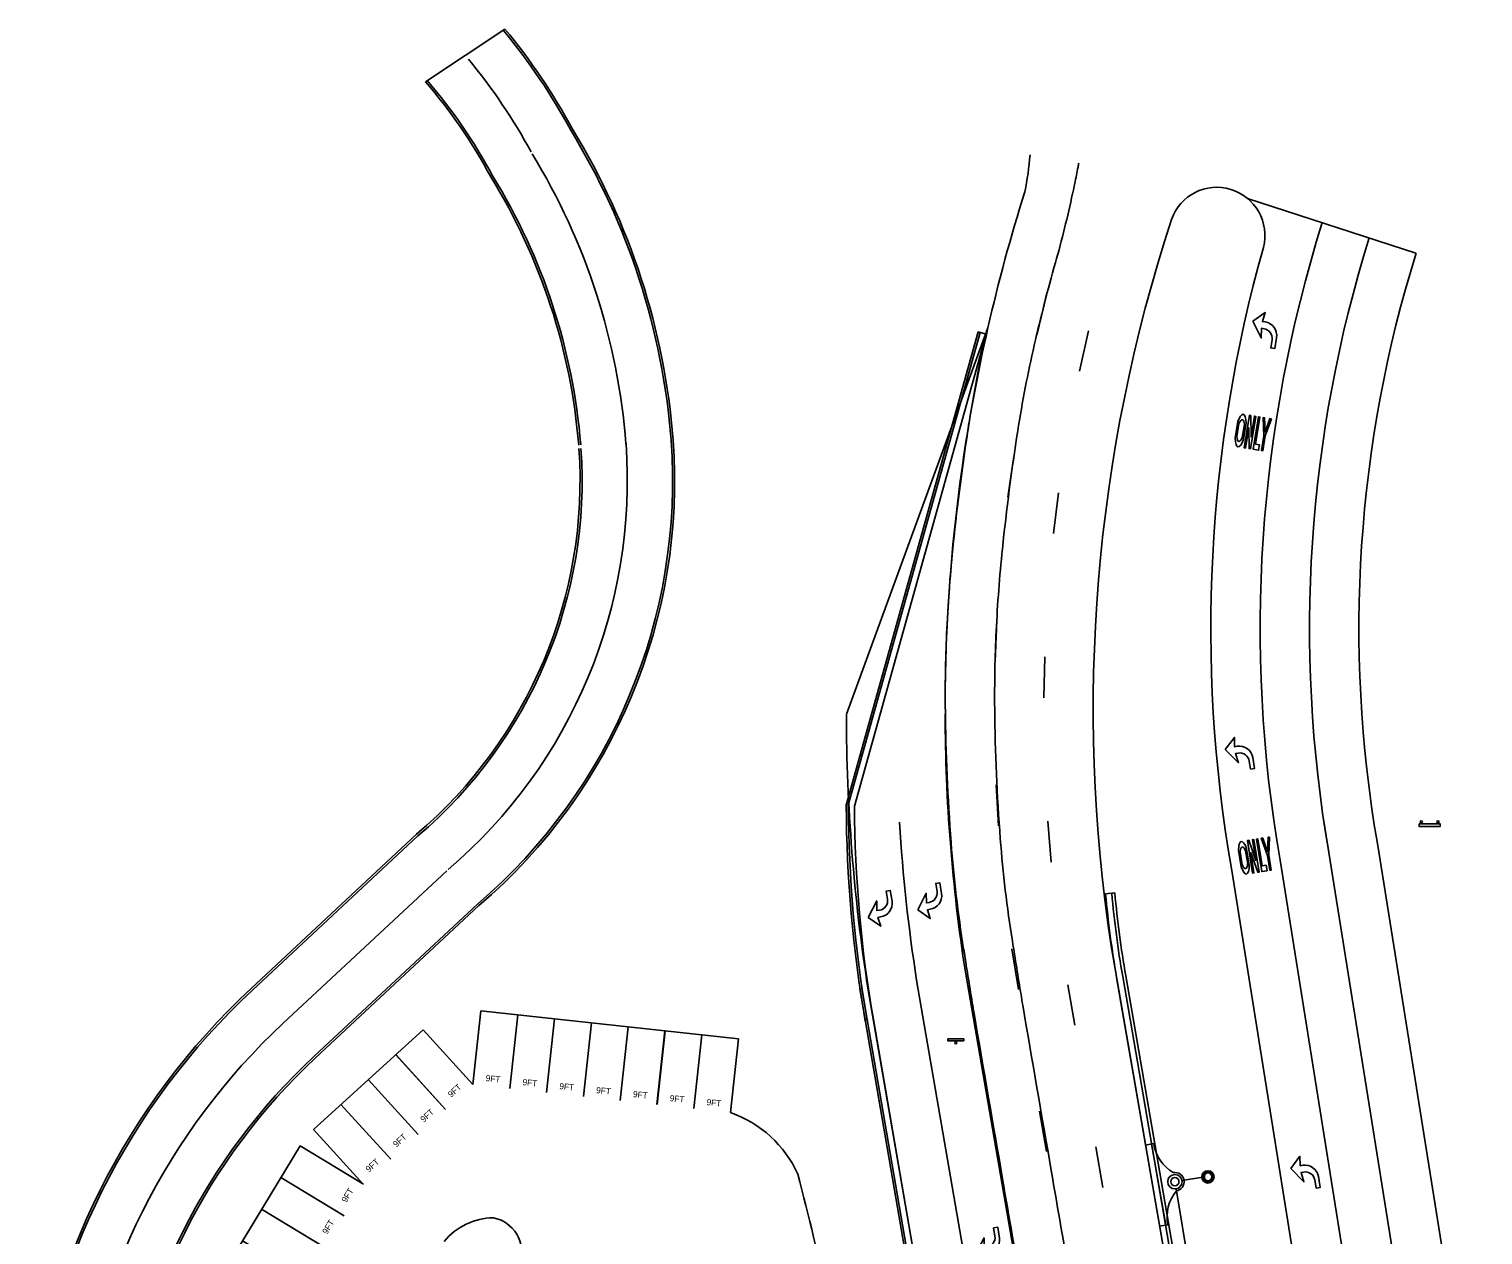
# Model space of a CAD drawing. Extents: x 468143 to 491361, y 1438528 to 1468730.
# Drawn here: x 490869.7 to 491223, y 1468436.8 to 1468729.7 of the extents above; entities that cross this region are included whole.
import ezdxf

# ---------------------------------------------------------------- set-up
doc = ezdxf.new("R2010")
doc.units = 0
doc.layers.add('Default', color=7, linetype='Continuous')
doc.layers.add('Xreference_dp', color=7, linetype='Continuous')

# ---------------------------------------------------------------- blocks, each defined once
blk = doc.blocks.new('POINT_DISPLAY')
at = {"layer": 'Default'}
blk.add_line((0, 0), (0, 0), dxfattribs=at)
blk = doc.blocks.new('InltCurb2_35')
at = {"layer": 'Default'}
for p, q in [((-10, 2), (-10, 0)), ((-10, 1.5), (10, 1.5)), ((10, 2), (10, 0))]:
    blk.add_line(p, q, dxfattribs=at)
for radius in [1.75, 1]:
    blk.add_circle((0, 5.5), radius, dxfattribs=at)
for centre, radius, start, end in [((0, 5.5), 2.25, 0, 180), ((-9.85, 12), 10, 269.1432, 319.4677), ((9.85, 12), 10, 220.5323, 270.8568)]:
    blk.add_arc(centre, radius, start, end, dxfattribs=at)
for p in [(-0.66, 7.12), (0, 7.75), (0, 7.25), (0, 7.25), (0.7, 7.1), (-1.75, 5.5), (-1.75, 5.5), (-1.62, 4.84), (-1.6, 6.2), (-1.26, 4.28), (-1.22, 6.76), (-0.7, 3.9), (0, 5.5), (0, 5.5), (0, 3.75), (0, 3.75), (0.66, 3.88), (1.22, 4.24), (1.26, 6.72), (1.6, 4.8), (1.62, 6.16), (1.75, 5.5), (1.75, 5.5), (0, 0), (0, 0)]:
    blk.add_blockref('POINT_DISPLAY', p, dxfattribs=at)
blk = doc.blocks.new('MH2')
at = {"layer": 'Default'}
for p, q in [((-1.25, 0.03), (-1.05, 0.03)), ((-0.9, 0.87), (-0.76, 0.73)), ((-0.87, 0.9), (-0.73, 0.76)), ((-0.03, 1.25), (-0.03, 1.05)), ((0.03, 1.25), (0.03, 1.05)), ((0.87, 0.9), (0.73, 0.76)), ((0.9, 0.87), (0.76, 0.73)), ((1.05, 0.03), (1.25, 0.03)), ((-1.25, -0.03), (-1.05, -0.03)), ((-0.76, -0.73), (-0.9, -0.87)), ((-0.73, -0.76), (-0.87, -0.9)), ((-0.03, -1.05), (-0.03, -1.25)), ((0.03, -1.05), (0.03, -1.25)), ((0.73, -0.76), (0.87, -0.9)), ((0.76, -0.73), (0.9, -0.87)), ((1.05, -0.03), (1.25, -0.03))]:
    blk.add_line(p, q, dxfattribs=at)
for radius in [1.5, 1.25, 1.05, 1, 0.958]:
    blk.add_circle((0, 0), radius, dxfattribs=at)
for p in [(-1, 0), (-0.71, 0.71), (0, 1.5), (0, 1), (0, 0), (0, 0), (0, 0), (0.71, 0.71), (1, 0), (-0.71, -0.71), (0, -1), (0, -1.5), (0.71, -0.71)]:
    blk.add_blockref('POINT_DISPLAY', p, dxfattribs=at)
blk = doc.blocks.new('SN')
at = {"layer": 'Default'}
for p, q in [((-0.064, 0.0077), (-0.064, -0.0077)), ((0.064, 0.0077), (-0.064, 0.0077)), ((0.064, -0.0077), (0.064, 0.0077)), ((-0.064, -0.0077), (0.064, -0.0077))]:
    blk.add_line(p, q, dxfattribs=at)
blk.add_lwpolyline([(-0.064, 0.0077), (0.064, 0.0077), (0.064, -0.0077), (-0.064, -0.0077)], close=True, dxfattribs=at)
for centre, start, end in [((-0.0509, 0.0204), 0, 180), ((-0.0509, 0.0204), 180, 0), ((0.0502, 0.0204), 0, 180), ((0.0502, 0.0204), 180, 0)]:
    blk.add_arc(centre, 0.00691, start, end, dxfattribs=at)
blk = doc.blocks.new('TG')
at = {"layer": 'Default'}
for p, q in [((0.048, -0.0112), (-0.048, -0.0112)), ((-0.048, -0.0112), (-0.048, -0.0235)), ((-0.048, -0.0235), (0.048, -0.0235)), ((0.048, -0.0235), (0.048, -0.0112))]:
    blk.add_line(p, q, dxfattribs=at)
blk.add_lwpolyline([(-0.048, -0.0112), (0.048, -0.0112), (0.048, -0.0235), (-0.048, -0.0235)], close=True, dxfattribs=at)
for start, end in [(0, 180), (180, 0)]:
    blk.add_arc((0, 0), 0.00607, start, end, dxfattribs=at)
blk = doc.blocks.new('DALeftTurn_1')
at = {"layer": 'Default'}
for points in [[(5.67, 3.17), (2, 0.5), (4.33, 0.83), (4.33, 0.17)], [(6, 0.17), (6, 0.83), (8.25, 0.5), (5.67, 3.17)], [(2, -2.17), (0, -2.17), (0, -3.17), (2.67, -3.17)]]:
    blk.add_lwpolyline(points, dxfattribs=at)
for centre, radius in [((2, 0.17), 2.33), ((2.67, 0.17), 3.33)]:
    blk.add_arc(centre, radius, 270, 0, dxfattribs=at)
blk = doc.blocks.new('ONLY_5')
at = {"layer": 'Default'}
for p, q in [((1.94, 3.96), (6.06, 3.96)), ((5.6, 3.63), (2.4, 3.63)), ((6.06, 1.96), (1.94, 1.96)), ((2.4, 2.29), (5.6, 2.29))]:
    blk.add_line(p, q, dxfattribs=at)
for points in [[(0, -0.12), (0, 0.21), (5, 1.13), (0, 1.13), (0, 1.46), (8, 1.46), (8, 1.13), (2.9, 0.21), (8, 0.21), (8, -0.12), (0, -0.12)], [(1.33, -2.12), (0, -2.12), (0, -0.79), (8, -0.79), (8, -1.12), (1.33, -1.12), (1.33, -2.12)], [(8, -3.96), (3.67, -3.12), (0, -3.12), (0, -2.79), (3.67, -2.79), (8, -1.96), (8, -2.3), (4.57, -2.96), (8, -3.62), (8, -3.96)]]:
    blk.add_lwpolyline(points, dxfattribs=at)
for major_axis, ratio, start_param, end_param in [((4, 0), 0.291667, 2.111896, 4.171289), ((2.67, 0), 0.3125, 2.214297, 4.068888), ((2.67, 0), 0.3125, 5.35589, 7.210481), ((4, 0), 0.291667, 5.253489, 7.312882)]:
    blk.add_ellipse((4, 2.96), major_axis=major_axis, ratio=ratio, start_param=start_param, end_param=end_param, dxfattribs=at)
blk = doc.blocks.new('DARightTurn')
at = {"layer": 'Default'}
for points in [[(2, 2.17), (0, 2.17), (0, 3.17), (2.67, 3.17)], [(5.67, -3.17), (2, -0.5), (4.33, -0.83), (4.33, -0.17)], [(6, -0.17), (6, -0.83), (8.25, -0.5), (5.67, -3.17)]]:
    blk.add_lwpolyline(points, dxfattribs=at)
for centre, radius in [((2, -0.17), 2.33), ((2.67, -0.17), 3.33)]:
    blk.add_arc(centre, radius, 360, 90, dxfattribs=at)
blk = doc.blocks.new('STALL 9FT SURFACE LOT')
at = {"layer": 'Default'}
for points in [[(0, 0), (0, 216)], [(108, 216), (108, 0)]]:
    blk.add_lwpolyline(points, dxfattribs=at)
blk.add_text('9FT', height=18, dxfattribs=at).set_placement((35.2, 14.1))

msp = doc.modelspace()

# ---------------------------------------------------------------- linework, layer by layer
at = {"layer": 'Xreference_dp'}
for p, q in [((490985.33, 1468729.69), (490966.03, 1468716.91)), ((490985.33, 1468729.69), (490966.03, 1468716.91)), ((491165.78, 1468688.58), (491206.72, 1468675.28)), ((491114.6, 1468655.33), (491116.96, 1468665.05)), ((491068.27, 1468541.22), (491100.34, 1468656.15)), ((491068.29, 1468563.25), (491102.7, 1468657.14)), ((491068.77, 1468541.15), (491100.83, 1468656.02)), ((491102.27, 1468655.62), (491100.34, 1468656.15)), ((491124.96, 1468646.63), (491127.18, 1468656.38)), ((491070.27, 1468540.95), (491102.27, 1468655.62)), ((491107.57, 1468615.97), (491108.96, 1468625.87)), ((491118.61, 1468607.16), (491119.82, 1468617.08)), ((491104.46, 1468576.11), (491104.86, 1468586.1)), ((491116.3, 1468567.24), (491116.5, 1468577.24)), ((491105.29, 1468536.13), (491104.71, 1468546.11)), ((491118.06, 1468527.3), (491117.24, 1468537.26)), ((491184.26, 1468537.78), (491211.19, 1468369.57)), ((490923.61, 1468496.65), (490963.85, 1468534.1)), ((490923.61, 1468496.65), (490963.85, 1468534.1)), ((490923.95, 1468496.28), (490964.17, 1468533.72)), ((490923.95, 1468496.28), (490964.17, 1468533.72)), ((491197.35, 1468531.91), (491223, 1468371.68)), ((490931.45, 1468488.23), (490971.16, 1468525.21)), ((490931.45, 1468488.23), (490971.16, 1468525.21)), ((491161.88, 1468525.77), (491187.53, 1468365.55)), ((491173.7, 1468527.81), (491199.36, 1468367.6)), ((491131.3, 1468519.66), (491133.54, 1468519.88)), ((490938.94, 1468480.18), (490978.66, 1468517.16)), ((490938.94, 1468480.18), (490978.66, 1468517.16)), ((490939.28, 1468479.81), (490979, 1468516.8)), ((490939.28, 1468479.81), (490979, 1468516.8)), ((491097.42, 1468502.37), (491096.81, 1468506.23)), ((491110.12, 1468496.44), (491108.5, 1468506.31)), ((491158, 1468360.43), (491132.73, 1468506.52)), ((491122.52, 1468354.32), (491097.22, 1468500.59)), ((491110.7, 1468352.27), (491085.38, 1468498.65)), ((491123.8, 1468487.73), (491122.1, 1468497.58)), ((491158.56, 1468357.19), (491133.98, 1468499.31)), ((491160.04, 1468357.45), (491135.46, 1468499.56)), ((491160.78, 1468357.58), (491136.19, 1468499.69)), ((491096.89, 1468349.94), (491071.54, 1468496.54)), ((491097.39, 1468350.02), (491072.03, 1468496.62)), ((491096.2, 1468365.67), (491073.54, 1468496.7)), ((491042.11, 1468484.41), (490979.48, 1468491.21)), ((491042.11, 1468484.41), (490979.48, 1468491.21)), ((490965.43, 1468486.64), (490938.79, 1468462.42)), ((490965.43, 1468486.64), (490938.79, 1468462.42)), ((491098.86, 1468350.28), (491074.86, 1468489.08)), ((491116.93, 1468457.03), (491115.23, 1468466.88)), ((490935.51, 1468458.43), (490916.85, 1468427.65)), ((490935.51, 1468458.43), (490916.85, 1468427.65)), ((491130.62, 1468448.31), (491128.92, 1468458.17)), ((491148.44, 1468447.99), (491165.6, 1468344.44)), ((491155.5, 1468450.89), (491149.86, 1468450.02))]:
    msp.add_line(p, q, dxfattribs=at)
for centre, radius, start, end in [((490866.28, 1468631.6), 153.76, 28.563, 39.4881), ((490866.28, 1468631.6), 153.76, 28.563, 39.4881), ((490866.28, 1468631.6), 154.26, 28.563, 39.4881), ((490866.28, 1468631.6), 154.26, 28.563, 39.4881), ((490866.28, 1468631.6), 142.76, 28.563, 39.4881), ((490866.28, 1468631.6), 142.76, 28.563, 39.4881), ((490865.73, 1468631.16), 131.96, 28.3431, 40.5315), ((490865.73, 1468631.16), 131.96, 28.3431, 40.5315), ((490865.73, 1468631.16), 132.46, 28.3431, 40.5034), ((490865.73, 1468631.16), 132.46, 28.3431, 40.5034), ((490856.84, 1468616.73), 169.87, 4.4333, 31.4563), ((490856.84, 1468616.73), 169.87, 4.4333, 31.4563), ((490856.84, 1468616.73), 169.37, 4.4333, 31.4563), ((490856.84, 1468616.73), 169.37, 4.4333, 31.4563), ((490856.84, 1468616.73), 158.37, 4.4333, 31.4563), ((490856.84, 1468616.73), 158.37, 4.4333, 31.4563), ((491040.72, 1468704.85), 72.45, 348.3038, 355.4575), ((490384.62, 1468843.8), 754.57, 348.41007, 348.71787), ((491094.1, 1468702.26), 31.1, 348.7179, 350.4945), ((490856.84, 1468616.72), 146.89, 4.6506, 31.6426), ((490856.84, 1468616.72), 146.89, 4.6506, 31.6426), ((490856.84, 1468616.72), 147.39, 4.6506, 31.6426), ((490856.84, 1468616.72), 147.39, 4.6506, 31.6426), ((490841.73, 1468750.05), 287.94, 347.9051, 348.4101), ((491158.34, 1468679.58), 11.68, 345.5699, 160.5845), ((491509.25, 1468564.53), 416.96, 162.4643, 167.1672), ((490865.62, 1468744.94), 263.51, 344.1498, 347.9051), ((491509.25, 1468564.53), 380.96, 161.8085, 188.775), ((491498.87, 1468584.06), 330, 162.612, 189.8132), ((491498.87, 1468584.06), 318, 162.6352, 189.8132), ((491498.87, 1468584.06), 342, 164.2883, 189.8132), ((491498.87, 1468584.06), 306, 162.6603, 189.8132), ((491512.25, 1468561.35), 408.68, 164.1498, 167.0533), ((491509.25, 1468564.53), 416.96, 167.1672, 176.5496), ((491406, 1468585.77), 311.65, 167.0559, 171.1001), ((491406, 1468585.77), 299.65, 167.0533, 171.1001), ((491654.98, 1468546.78), 563.67, 171.1001, 174.109), ((491654.98, 1468546.78), 551.67, 171.1001, 174.109), ((490890.84, 1468620), 112.73, 310.3638, 3.971), ((490890.84, 1468620), 112.73, 310.3638, 3.971), ((490890.84, 1468620), 113.23, 310.3638, 3.971), ((490890.84, 1468620), 113.23, 310.3638, 3.971), ((490890.84, 1468619.99), 124.23, 310.4978, 4.167), ((490890.84, 1468619.99), 124.23, 310.4978, 4.167), ((490890.84, 1468619.99), 135.23, 310.4978, 4.167), ((490890.84, 1468619.99), 135.23, 310.4978, 4.167), ((490890.84, 1468619.99), 135.73, 310.4978, 4.167), ((490890.84, 1468619.99), 135.73, 310.4978, 4.167), ((491469.74, 1468565.9), 377.45, 174.109, 177.2486), ((491469.74, 1468565.9), 365.45, 174.109, 177.2486), ((491509.25, 1468564.53), 416.96, 176.5496, 180), ((491429.36, 1468567.84), 337.03, 177.2486, 180.5713), ((491429.36, 1468567.84), 325.03, 177.2486, 180.5713), ((491581.52, 1468569.35), 489.19, 180.5713, 184.3686), ((491581.52, 1468569.35), 477.19, 180.5713, 184.3686), ((491509.25, 1468564.53), 440.96, 180.1668, 188.8482), ((491509.25, 1468564.53), 416.96, 180.1668, 188.8208), ((491383.75, 1468542.51), 315.48, 180.2344, 189.8132), ((491383.75, 1468542.51), 314.98, 180.2471, 189.8132), ((491383.75, 1468542.51), 313.48, 180.2852, 189.8132), ((491509.25, 1468564.53), 428.96, 183.6755, 188.8348), ((491408.6, 1468556.14), 303.77, 184.3686, 189.0956), ((491408.6, 1468556.14), 315.77, 184.3686, 189.0956), ((491383.75, 1468542.51), 253.48, 185.1718, 189.8132), ((491383.75, 1468542.51), 251.98, 185.1718, 189.8132), ((491383.75, 1468542.51), 251.23, 185.1718, 189.8132), ((498199.15, 1469643.27), 7180.79, 189.095557, 189.2004), ((498199.15, 1469643.27), 7192.79, 189.095557, 189.2004), ((491041.17, 1468370.41), 172.49, 132.961, 173.8481), ((491041.17, 1468370.41), 172.49, 132.961, 173.8481), ((491041.17, 1468370.41), 171.99, 132.961, 173.8481), ((491041.17, 1468370.41), 171.99, 132.961, 173.8481), ((491389.28, 1468540.27), 282.17, 189.2004, 189.7188), ((491389.28, 1468540.27), 294.17, 189.2004, 189.7188), ((511902.81, 1472053.65), 21106.39, 189.718834, 189.829643), ((511902.81, 1472053.65), 21094.39, 189.718834, 189.829643), ((491041.17, 1468370.41), 160.99, 132.961, 173.8481), ((491041.17, 1468370.41), 160.99, 132.961, 173.8481), ((491041.17, 1468370.41), 150, 132.961, 173.8481), ((491041.17, 1468370.41), 150, 132.961, 173.8481), ((491041.17, 1468370.41), 149.5, 132.961, 173.8481), ((491041.17, 1468370.41), 149.5, 132.961, 173.8481), ((491030.82, 1468439.93), 28.18, 24.3921, 70.6244), ((491030.82, 1468439.93), 28.18, 24.3921, 70.6244), ((490528.04, 1468310.54), 546.94, 8.3196, 14.9424), ((490528.04, 1468310.54), 546.94, 8.3196, 14.9424), ((452869.52, 1461825.37), 38818.43, 9.747923, 9.829643), ((452869.52, 1461825.37), 38806.43, 9.747923, 9.829643), ((490982.76, 1468425.14), 15.83, 90.9142, 140.4744), ((490982.76, 1468425.14), 15.83, 90.9142, 140.4744), ((490980.78, 1468432.47), 8.67, 344.035, 78.4972), ((490980.78, 1468432.47), 8.67, 344.035, 78.4972)]:
    msp.add_arc(centre, radius, start, end, dxfattribs=at)

# ---------------------------------------------------------------- block references
for name, p, rotation in [('DALeftTurn_1', (491169.29, 1468652.61), 80.7911969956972), ('ONLY_5', (491166.4, 1468627.75), 80.7911969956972), ('DALeftTurn_1', (491164.39, 1468549.59), 99.09700606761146), ('ONLY_5', (491168.47, 1468524.92), 99.09700606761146), ('DARightTurn', (491087.88, 1468521.85), -80.95067367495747), ('DARightTurn', (491075.85, 1468519.98), -80.95067367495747), ('DALeftTurn_1', (491180.32, 1468447.82), 99.09700586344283), ('MH2', (491156.18, 1468450.9), -170.18676593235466), ('DARightTurn', (491101.95, 1468438.14), -80.95067367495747)]:
    msp.add_blockref(name, p, dxfattribs=dict(at, rotation=rotation))
at = {"layer": 'Xreference_dp', "xscale": 40.00000000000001, "yscale": 40.00000000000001}
msp.add_blockref('SN', (491210.06, 1468536.32), dxfattribs=at)
at = {"layer": 'Xreference_dp'}
for name, p, xscale, yscale, rotation in [('STALL 9FT SURFACE LOT', (490977.54, 1468473.32), 0.08333072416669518, 0.08333072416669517, -6.197761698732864), ('STALL 9FT SURFACE LOT', (490977.54, 1468473.32), 0.08333072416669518, 0.08333072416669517, -6.197761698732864), ('STALL 9FT SURFACE LOT', (490986.49, 1468472.35), 0.08333072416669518, 0.08333072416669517, -6.197761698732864), ('STALL 9FT SURFACE LOT', (490986.49, 1468472.35), 0.08333072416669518, 0.08333072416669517, -6.197761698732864), ('STALL 9FT SURFACE LOT', (490970.88, 1468467.26), 0.0833307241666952, 0.08333072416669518, 42.27823573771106), ('STALL 9FT SURFACE LOT', (490970.88, 1468467.26), 0.0833307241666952, 0.08333072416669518, 42.27823573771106), ('STALL 9FT SURFACE LOT', (490995.43, 1468471.38), 0.08333072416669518, 0.08333072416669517, -6.197761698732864), ('STALL 9FT SURFACE LOT', (490995.43, 1468471.38), 0.08333072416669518, 0.08333072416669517, -6.197761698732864), ('STALL 9FT SURFACE LOT', (491004.38, 1468470.4), 0.08333072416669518, 0.08333072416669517, -6.197761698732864), ('STALL 9FT SURFACE LOT', (491004.38, 1468470.4), 0.08333072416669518, 0.08333072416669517, -6.197761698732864), ('STALL 9FT SURFACE LOT', (491013.33, 1468469.43), 0.08333072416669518, 0.08333072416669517, -6.197761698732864), ('STALL 9FT SURFACE LOT', (491013.33, 1468469.43), 0.08333072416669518, 0.08333072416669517, -6.197761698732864), ('STALL 9FT SURFACE LOT', (491022.27, 1468468.46), 0.08333072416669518, 0.08333072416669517, -6.197761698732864), ('STALL 9FT SURFACE LOT', (491022.27, 1468468.46), 0.08333072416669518, 0.08333072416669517, -6.197761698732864), ('STALL 9FT SURFACE LOT', (491031.22, 1468467.49), 0.08333072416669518, 0.08333072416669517, -6.197761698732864), ('STALL 9FT SURFACE LOT', (491031.22, 1468467.49), 0.08333072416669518, 0.08333072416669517, -6.197761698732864), ('TG', (491094.89, 1468483.45), 40.00000000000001, 40.00000000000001, 180), ('STALL 9FT SURFACE LOT', (490964.22, 1468461.21), 0.0833307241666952, 0.08333072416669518, 42.27823573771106), ('STALL 9FT SURFACE LOT', (490964.22, 1468461.21), 0.0833307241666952, 0.08333072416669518, 42.27823573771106), ('STALL 9FT SURFACE LOT', (490957.56, 1468455.16), 0.0833307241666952, 0.08333072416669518, 42.27823573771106), ('STALL 9FT SURFACE LOT', (490957.56, 1468455.16), 0.0833307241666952, 0.08333072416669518, 42.27823573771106), ('STALL 9FT SURFACE LOT', (490950.9, 1468449.1), 0.0833307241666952, 0.08333072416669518, 42.27823573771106), ('STALL 9FT SURFACE LOT', (490950.9, 1468449.1), 0.0833307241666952, 0.08333072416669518, 42.27823573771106), ('STALL 9FT SURFACE LOT', (490946.24, 1468441.4), 0.0833307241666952, 0.08333072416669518, 58.7723441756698), ('STALL 9FT SURFACE LOT', (490946.24, 1468441.4), 0.0833307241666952, 0.08333072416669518, 58.7723441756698), ('STALL 9FT SURFACE LOT', (490941.57, 1468433.71), 0.0833307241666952, 0.08333072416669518, 58.7723441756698), ('STALL 9FT SURFACE LOT', (490941.57, 1468433.71), 0.0833307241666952, 0.08333072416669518, 58.7723441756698), ('STALL 9FT SURFACE LOT', (490936.91, 1468426.01), 0.0833307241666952, 0.08333072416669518, 58.7723441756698), ('STALL 9FT SURFACE LOT', (490936.91, 1468426.01), 0.0833307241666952, 0.08333072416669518, 58.7723441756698)]:
    msp.add_blockref(name, p, dxfattribs=dict(at, xscale=xscale, yscale=yscale, rotation=rotation))
at = {"layer": 'Xreference_dp', "yscale": -1, "rotation": 99.8132340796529}
msp.add_blockref('InltCurb2_35', (491142.72, 1468448.78), dxfattribs=at)

doc.saveas('drawing.dxf')
